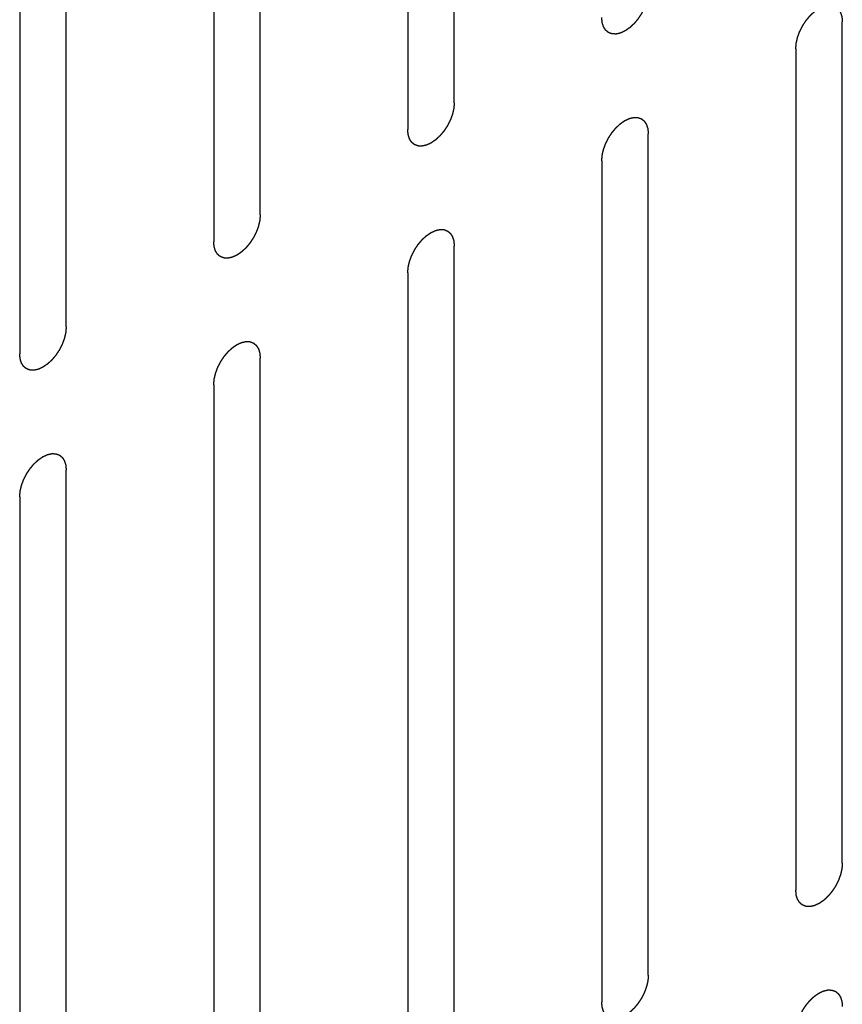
# Model space of a CAD drawing. Header units: inches. Extents: x 6 to 353, y 6 to 228.
# Tile 266 of 372: x 336.472 to 337.411, y 147.014 to 148.137. Entities that reach past the tile are written whole.
import ezdxf

# ---------------------------------------------------------------- set-up
doc = ezdxf.new("R2010")
doc.units = ezdxf.units.IN
doc.header["$LTSCALE"] = 19.946667
doc.header["$MEASUREMENT"] = 0
doc.linetypes.add('HIDDEN', pattern=[0.2, 0.1, -0.1])
doc.layers.add('08_ALL_COSMETICS', color=7, linetype='CONTINUOUS')

msp = doc.modelspace()

# ---------------------------------------------------------------- linework, layer by layer
at = {"layer": '08_ALL_COSMETICS', "color": 7, "linetype": 'HIDDEN'}
for p, q in [((336.9681, 148.0419), (336.9681, 149.0013)), ((336.9151, 148.9707), (336.9151, 148.0113)), ((336.7468, 147.9142), (336.7468, 148.8736)), ((336.6937, 148.8429), (336.6937, 147.8835)), ((336.5254, 147.7864), (336.5254, 148.7458)), ((336.4724, 148.7152), (336.4724, 147.7558)), ((337.4107, 147.1748), (337.4107, 148.1342)), ((337.3577, 148.1036), (337.3577, 147.1442)), ((337.1894, 147.047), (337.1894, 148.0064)), ((337.1364, 147.9758), (337.1364, 147.0164)), ((336.9681, 146.9193), (336.9681, 147.8786)), ((336.9151, 147.848), (336.9151, 146.8886)), ((336.7468, 146.7915), (336.7468, 147.7509)), ((336.6937, 147.7202), (336.6937, 146.7609)), ((336.5254, 146.6637), (336.5254, 147.6231)), ((336.4724, 147.5925), (336.4724, 146.6331))]:
    msp.add_line(p, q, dxfattribs=at)
for points in [[(337.1894, 148.1697), (337.1893, 148.1687), (337.1892, 148.1671), (337.1891, 148.1653), (337.189, 148.1643), (337.1889, 148.1635), (337.1887, 148.1627), (337.1885, 148.1616), (337.1882, 148.1602), (337.1879, 148.1588), (337.1876, 148.1577), (337.1874, 148.1569), (337.1871, 148.1561), (337.1867, 148.155), (337.1862, 148.1536), (337.1857, 148.1522), (337.1853, 148.1511), (337.185, 148.1502), (337.1846, 148.1494), (337.184, 148.1483), (337.1833, 148.1469), (337.1826, 148.1455), (337.1821, 148.1444), (337.1817, 148.1436), (337.1811, 148.1428), (337.1805, 148.1418), (337.1796, 148.1405), (337.1788, 148.1393), (337.1781, 148.1383), (337.1777, 148.1375), (337.1771, 148.1368), (337.1763, 148.1359), (337.1754, 148.1348), (337.1744, 148.1336), (337.1737, 148.1327), (337.1731, 148.132), (337.1725, 148.1315), (337.1716, 148.1307), (337.1706, 148.1297), (337.1696, 148.1288), (337.1688, 148.128), (337.1682, 148.1274), (337.1675, 148.127), (337.1666, 148.1264), (337.1655, 148.1256), (337.1644, 148.1249), (337.1637, 148.1243), (337.1632, 148.124), (337.1629, 148.1238), (337.1626, 148.1237), (337.1621, 148.1234), (337.1614, 148.1231), (337.1603, 148.1226), (337.1593, 148.1221), (337.1585, 148.1217), (337.1581, 148.1216), (337.1577, 148.1214), (337.1574, 148.1213), (337.157, 148.1212), (337.1563, 148.1211), (337.1553, 148.1208), (337.1542, 148.1206), (337.1535, 148.1204), (337.1531, 148.1203), (337.1528, 148.1202), (337.1525, 148.1203), (337.1521, 148.1203), (337.1515, 148.1203), (337.1505, 148.1204), (337.1496, 148.1204), (337.1489, 148.1204), (337.1485, 148.1204), (337.1482, 148.1204), (337.148, 148.1205), (337.1476, 148.1207), (337.147, 148.1209), (337.1462, 148.1212), (337.1453, 148.1215), (337.1447, 148.1217), (337.1444, 148.1218), (337.1441, 148.1219), (337.1439, 148.1221), (337.1437, 148.1223), (337.1432, 148.1227), (337.1425, 148.1233), (337.1418, 148.1239), (337.1413, 148.1243), (337.1411, 148.1245), (337.1408, 148.1246), (337.1407, 148.1249), (337.1405, 148.1252), (337.1402, 148.1258), (337.1396, 148.1266), (337.1391, 148.1274), (337.1388, 148.1279), (337.1386, 148.1283), (337.1384, 148.1285), (337.1383, 148.1288), (337.1382, 148.1292), (337.138, 148.1299), (337.1377, 148.1309), (337.1373, 148.1319), (337.1371, 148.1326), (337.137, 148.1331), (337.1369, 148.1333), (337.1369, 148.1337), (337.1368, 148.1342), (337.1368, 148.135), (337.1366, 148.1362), (337.1365, 148.1377), (337.1364, 148.1386), (337.1364, 148.1391)], [(337.3577, 148.1036), (337.3578, 148.1046), (337.3579, 148.1062), (337.3581, 148.108), (337.3582, 148.109), (337.3582, 148.1098), (337.3584, 148.1106), (337.3586, 148.1117), (337.359, 148.1131), (337.3593, 148.1145), (337.3595, 148.1156), (337.3597, 148.1164), (337.36, 148.1172), (337.3604, 148.1184), (337.3609, 148.1197), (337.3614, 148.1211), (337.3618, 148.1223), (337.3621, 148.1231), (337.3626, 148.1239), (337.3631, 148.125), (337.3638, 148.1264), (337.3645, 148.1278), (337.3651, 148.1289), (337.3654, 148.1297), (337.366, 148.1305), (337.3666, 148.1315), (337.3675, 148.1328), (337.3683, 148.134), (337.369, 148.1351), (337.3695, 148.1358), (337.37, 148.1365), (337.3708, 148.1374), (337.3718, 148.1385), (337.3727, 148.1397), (337.3735, 148.1406), (337.374, 148.1413), (337.3747, 148.1418), (337.3755, 148.1426), (337.3765, 148.1436), (337.3775, 148.1445), (337.3784, 148.1453), (337.379, 148.1459), (337.3796, 148.1463), (337.3805, 148.1469), (337.3816, 148.1477), (337.3827, 148.1485), (337.3835, 148.149), (337.3839, 148.1493), (337.3842, 148.1495), (337.3845, 148.1497), (337.385, 148.1499), (337.3857, 148.1502), (337.3868, 148.1507), (337.3879, 148.1512), (337.3886, 148.1516), (337.3891, 148.1517), (337.3894, 148.1519), (337.3897, 148.152), (337.3901, 148.1521), (337.3908, 148.1522), (337.3919, 148.1525), (337.3929, 148.1527), (337.3936, 148.1529), (337.394, 148.153), (337.3943, 148.1531), (337.3946, 148.153), (337.395, 148.153), (337.3957, 148.153), (337.3966, 148.153), (337.3976, 148.1529), (337.3982, 148.1529), (337.3986, 148.1529), (337.3989, 148.1529), (337.3991, 148.1528), (337.3995, 148.1527), (337.4001, 148.1524), (337.4009, 148.1521), (337.4018, 148.1518), (337.4024, 148.1516), (337.4027, 148.1515), (337.403, 148.1514), (337.4032, 148.1512), (337.4035, 148.151), (337.4039, 148.1506), (337.4046, 148.15), (337.4053, 148.1494), (337.4058, 148.149), (337.406, 148.1488), (337.4063, 148.1487), (337.4064, 148.1484), (337.4066, 148.1481), (337.407, 148.1475), (337.4075, 148.1467), (337.408, 148.1459), (337.4083, 148.1454), (337.4085, 148.145), (337.4087, 148.1448), (337.4088, 148.1445), (337.4089, 148.1441), (337.4091, 148.1434), (337.4095, 148.1424), (337.4098, 148.1414), (337.41, 148.1407), (337.4101, 148.1403), (337.4102, 148.14), (337.4102, 148.1396), (337.4103, 148.1391), (337.4104, 148.1383), (337.4105, 148.1371), (337.4106, 148.1356), (337.4107, 148.1347), (337.4107, 148.1342)], [(336.9681, 148.0419), (336.968, 148.0409), (336.9679, 148.0393), (336.9677, 148.0375), (336.9676, 148.0365), (336.9676, 148.0357), (336.9674, 148.0349), (336.9672, 148.0338), (336.9668, 148.0324), (336.9665, 148.031), (336.9663, 148.0299), (336.9661, 148.0291), (336.9658, 148.0283), (336.9654, 148.0272), (336.9649, 148.0258), (336.9644, 148.0244), (336.964, 148.0233), (336.9637, 148.0224), (336.9632, 148.0216), (336.9627, 148.0205), (336.962, 148.0191), (336.9613, 148.0177), (336.9607, 148.0166), (336.9603, 148.0158), (336.9598, 148.015), (336.9592, 148.014), (336.9583, 148.0128), (336.9575, 148.0115), (336.9568, 148.0105), (336.9563, 148.0097), (336.9558, 148.009), (336.955, 148.0081), (336.954, 148.007), (336.9531, 148.0058), (336.9523, 148.0049), (336.9518, 148.0042), (336.9511, 148.0037), (336.9503, 148.0029), (336.9493, 148.0019), (336.9483, 148.001), (336.9474, 148.0002), (336.9468, 147.9996), (336.9462, 147.9992), (336.9453, 147.9986), (336.9442, 147.9978), (336.9431, 147.9971), (336.9423, 147.9965), (336.9419, 147.9962), (336.9416, 147.996), (336.9413, 147.9959), (336.9408, 147.9957), (336.9401, 147.9953), (336.939, 147.9948), (336.9379, 147.9943), (336.9372, 147.994), (336.9367, 147.9938), (336.9364, 147.9936), (336.9361, 147.9936), (336.9357, 147.9935), (336.935, 147.9933), (336.9339, 147.9931), (336.9329, 147.9928), (336.9322, 147.9927), (336.9318, 147.9926), (336.9315, 147.9925), (336.9312, 147.9925), (336.9308, 147.9925), (336.9301, 147.9925), (336.9292, 147.9926), (336.9282, 147.9926), (336.9276, 147.9926), (336.9272, 147.9927), (336.9269, 147.9926), (336.9266, 147.9928), (336.9263, 147.9929), (336.9257, 147.9931), (336.9249, 147.9934), (336.924, 147.9937), (336.9234, 147.9939), (336.9231, 147.9941), (336.9228, 147.9941), (336.9226, 147.9943), (336.9223, 147.9945), (336.9219, 147.995), (336.9212, 147.9955), (336.9205, 147.9961), (336.92, 147.9965), (336.9198, 147.9967), (336.9195, 147.9969), (336.9194, 147.9971), (336.9192, 147.9974), (336.9188, 147.998), (336.9183, 147.9988), (336.9178, 147.9996), (336.9175, 148.0002), (336.9173, 148.0005), (336.9171, 148.0007), (336.917, 148.001), (336.9169, 148.0014), (336.9167, 148.0021), (336.9163, 148.0032), (336.916, 148.0042), (336.9158, 148.0049), (336.9157, 148.0053), (336.9156, 148.0056), (336.9156, 148.0059), (336.9155, 148.0064), (336.9154, 148.0073), (336.9153, 148.0084), (336.9152, 148.0099), (336.9151, 148.0108), (336.9151, 148.0113)], [(337.1364, 147.9758), (337.1365, 147.9768), (337.1366, 147.9784), (337.1367, 147.9802), (337.1368, 147.9813), (337.1369, 147.982), (337.1371, 147.9829), (337.1373, 147.984), (337.1376, 147.9853), (337.1379, 147.9867), (337.1382, 147.9878), (337.1384, 147.9886), (337.1387, 147.9895), (337.1391, 147.9906), (337.1396, 147.992), (337.1401, 147.9934), (337.1405, 147.9945), (337.1408, 147.9953), (337.1412, 147.9961), (337.1418, 147.9972), (337.1425, 147.9986), (337.1432, 148), (337.1437, 148.0011), (337.1441, 148.002), (337.1447, 148.0027), (337.1453, 148.0037), (337.1462, 148.005), (337.147, 148.0063), (337.1477, 148.0073), (337.1481, 148.0081), (337.1487, 148.0087), (337.1495, 148.0096), (337.1504, 148.0108), (337.1514, 148.0119), (337.1521, 148.0128), (337.1527, 148.0135), (337.1533, 148.0141), (337.1542, 148.0148), (337.1552, 148.0158), (337.1562, 148.0168), (337.157, 148.0175), (337.1576, 148.0181), (337.1583, 148.0185), (337.1592, 148.0192), (337.1603, 148.0199), (337.1614, 148.0207), (337.1621, 148.0212), (337.1626, 148.0215), (337.1629, 148.0218), (337.1632, 148.0219), (337.1637, 148.0221), (337.1644, 148.0224), (337.1655, 148.0229), (337.1665, 148.0234), (337.1673, 148.0238), (337.1677, 148.024), (337.1681, 148.0241), (337.1684, 148.0242), (337.1688, 148.0243), (337.1695, 148.0244), (337.1705, 148.0247), (337.1716, 148.0249), (337.1723, 148.0251), (337.1727, 148.0252), (337.173, 148.0253), (337.1733, 148.0252), (337.1737, 148.0252), (337.1743, 148.0252), (337.1753, 148.0252), (337.1762, 148.0251), (337.1769, 148.0251), (337.1773, 148.0251), (337.1776, 148.0251), (337.1778, 148.025), (337.1782, 148.0249), (337.1788, 148.0246), (337.1796, 148.0243), (337.1805, 148.024), (337.1811, 148.0238), (337.1814, 148.0237), (337.1817, 148.0236), (337.1819, 148.0234), (337.1821, 148.0232), (337.1826, 148.0228), (337.1833, 148.0222), (337.184, 148.0217), (337.1845, 148.0213), (337.1847, 148.021), (337.1849, 148.0209), (337.1851, 148.0206), (337.1853, 148.0203), (337.1856, 148.0197), (337.1862, 148.0189), (337.1867, 148.0181), (337.187, 148.0176), (337.1872, 148.0172), (337.1874, 148.017), (337.1875, 148.0167), (337.1876, 148.0163), (337.1878, 148.0156), (337.1881, 148.0146), (337.1884, 148.0136), (337.1887, 148.0129), (337.1888, 148.0125), (337.1889, 148.0122), (337.1889, 148.0118), (337.189, 148.0113), (337.189, 148.0105), (337.1892, 148.0093), (337.1893, 148.0079), (337.1894, 148.0069), (337.1894, 148.0064)], [(336.7468, 147.9142), (336.7467, 147.9131), (336.7466, 147.9116), (336.7464, 147.9097), (336.7463, 147.9087), (336.7463, 147.9079), (336.7461, 147.9071), (336.7458, 147.906), (336.7455, 147.9046), (336.7452, 147.9033), (336.7449, 147.9022), (336.7448, 147.9013), (336.7445, 147.9005), (336.7441, 147.8994), (336.7435, 147.898), (336.7431, 147.8966), (336.7426, 147.8955), (336.7424, 147.8947), (336.7419, 147.8938), (336.7414, 147.8927), (336.7407, 147.8913), (336.74, 147.89), (336.7394, 147.8889), (336.739, 147.888), (336.7385, 147.8873), (336.7378, 147.8862), (336.737, 147.885), (336.7362, 147.8837), (336.7355, 147.8827), (336.735, 147.8819), (336.7344, 147.8812), (336.7337, 147.8803), (336.7327, 147.8792), (336.7318, 147.8781), (336.731, 147.8772), (336.7305, 147.8764), (336.7298, 147.8759), (336.729, 147.8751), (336.728, 147.8742), (336.7269, 147.8732), (336.7261, 147.8724), (336.7255, 147.8718), (336.7248, 147.8714), (336.724, 147.8708), (336.7229, 147.87), (336.7218, 147.8693), (336.721, 147.8688), (336.7206, 147.8685), (336.7203, 147.8682), (336.7199, 147.8681), (336.7195, 147.8679), (336.7188, 147.8675), (336.7177, 147.867), (336.7166, 147.8665), (336.7159, 147.8662), (336.7154, 147.866), (336.7151, 147.8658), (336.7148, 147.8658), (336.7144, 147.8657), (336.7137, 147.8655), (336.7126, 147.8653), (336.7116, 147.865), (336.7109, 147.8649), (336.7105, 147.8648), (336.7101, 147.8647), (336.7099, 147.8647), (336.7095, 147.8647), (336.7088, 147.8648), (336.7079, 147.8648), (336.7069, 147.8648), (336.7062, 147.8648), (336.7059, 147.8649), (336.7056, 147.8649), (336.7053, 147.865), (336.705, 147.8651), (336.7044, 147.8653), (336.7035, 147.8656), (336.7027, 147.8659), (336.7021, 147.8662), (336.7018, 147.8663), (336.7015, 147.8664), (336.7013, 147.8666), (336.701, 147.8668), (336.7005, 147.8672), (336.6999, 147.8677), (336.6992, 147.8683), (336.6987, 147.8687), (336.6984, 147.8689), (336.6982, 147.8691), (336.6981, 147.8693), (336.6979, 147.8697), (336.6975, 147.8702), (336.697, 147.871), (336.6965, 147.8718), (336.6961, 147.8724), (336.6959, 147.8727), (336.6958, 147.8729), (336.6957, 147.8733), (336.6955, 147.8737), (336.6953, 147.8744), (336.695, 147.8754), (336.6947, 147.8764), (336.6945, 147.8771), (336.6944, 147.8775), (336.6942, 147.8778), (336.6942, 147.8782), (336.6942, 147.8786), (336.6941, 147.8795), (336.694, 147.8807), (336.6939, 147.8821), (336.6938, 147.8831), (336.6937, 147.8835)], [(336.9151, 147.848), (336.9151, 147.8491), (336.9153, 147.8506), (336.9154, 147.8524), (336.9155, 147.8535), (336.9155, 147.8542), (336.9158, 147.8551), (336.916, 147.8562), (336.9163, 147.8576), (336.9166, 147.8589), (336.9169, 147.86), (336.917, 147.8608), (336.9174, 147.8617), (336.9178, 147.8628), (336.9183, 147.8642), (336.9188, 147.8656), (336.9192, 147.8667), (336.9195, 147.8675), (336.9199, 147.8684), (336.9205, 147.8695), (336.9212, 147.8708), (336.9218, 147.8722), (336.9224, 147.8733), (336.9228, 147.8742), (336.9233, 147.8749), (336.924, 147.8759), (336.9248, 147.8772), (336.9257, 147.8785), (336.9263, 147.8795), (336.9268, 147.8803), (336.9274, 147.8809), (336.9282, 147.8819), (336.9291, 147.883), (336.9301, 147.8841), (336.9308, 147.885), (336.9314, 147.8857), (336.932, 147.8863), (336.9328, 147.8871), (336.9339, 147.888), (336.9349, 147.889), (336.9357, 147.8897), (336.9363, 147.8904), (336.937, 147.8908), (336.9379, 147.8914), (336.939, 147.8921), (336.94, 147.8929), (336.9408, 147.8934), (336.9412, 147.8937), (336.9416, 147.894), (336.9419, 147.8941), (336.9423, 147.8943), (336.9431, 147.8946), (336.9442, 147.8951), (336.9452, 147.8956), (336.946, 147.896), (336.9464, 147.8962), (336.9467, 147.8964), (336.947, 147.8964), (336.9474, 147.8965), (336.9482, 147.8967), (336.9492, 147.8969), (336.9502, 147.8971), (336.951, 147.8973), (336.9514, 147.8974), (336.9517, 147.8975), (336.952, 147.8975), (336.9523, 147.8975), (336.953, 147.8974), (336.954, 147.8974), (336.9549, 147.8974), (336.9556, 147.8973), (336.956, 147.8973), (336.9563, 147.8973), (336.9565, 147.8972), (336.9568, 147.8971), (336.9574, 147.8969), (336.9583, 147.8966), (336.9591, 147.8962), (336.9597, 147.896), (336.9601, 147.8959), (336.9603, 147.8958), (336.9605, 147.8956), (336.9608, 147.8954), (336.9613, 147.895), (336.962, 147.8944), (336.9627, 147.8939), (336.9631, 147.8935), (336.9634, 147.8933), (336.9636, 147.8931), (336.9638, 147.8928), (336.964, 147.8925), (336.9643, 147.892), (336.9648, 147.8912), (336.9653, 147.8904), (336.9657, 147.8898), (336.9659, 147.8895), (336.9661, 147.8892), (336.9661, 147.8889), (336.9663, 147.8885), (336.9665, 147.8878), (336.9668, 147.8868), (336.9671, 147.8858), (336.9674, 147.8851), (336.9675, 147.8847), (336.9676, 147.8844), (336.9676, 147.884), (336.9676, 147.8836), (336.9677, 147.8827), (336.9678, 147.8815), (336.968, 147.8801), (336.968, 147.8791), (336.9681, 147.8786)], [(336.5254, 147.7864), (336.5254, 147.7853), (336.5252, 147.7838), (336.5251, 147.782), (336.525, 147.7809), (336.525, 147.7802), (336.5247, 147.7793), (336.5245, 147.7782), (336.5242, 147.7768), (336.5239, 147.7755), (336.5236, 147.7744), (336.5235, 147.7736), (336.5231, 147.7727), (336.5227, 147.7716), (336.5222, 147.7702), (336.5217, 147.7688), (336.5213, 147.7677), (336.521, 147.7669), (336.5206, 147.766), (336.52, 147.7649), (336.5193, 147.7636), (336.5187, 147.7622), (336.5181, 147.7611), (336.5177, 147.7602), (336.5172, 147.7595), (336.5165, 147.7585), (336.5157, 147.7572), (336.5148, 147.7559), (336.5142, 147.7549), (336.5137, 147.7541), (336.5131, 147.7535), (336.5124, 147.7525), (336.5114, 147.7514), (336.5105, 147.7503), (336.5097, 147.7494), (336.5091, 147.7487), (336.5085, 147.7481), (336.5077, 147.7473), (336.5066, 147.7464), (336.5056, 147.7454), (336.5048, 147.7447), (336.5042, 147.744), (336.5035, 147.7436), (336.5026, 147.743), (336.5015, 147.7423), (336.5005, 147.7415), (336.4997, 147.741), (336.4993, 147.7407), (336.4989, 147.7404), (336.4986, 147.7403), (336.4982, 147.7401), (336.4974, 147.7398), (336.4964, 147.7393), (336.4953, 147.7388), (336.4945, 147.7384), (336.4941, 147.7382), (336.4938, 147.738), (336.4935, 147.738), (336.4931, 147.7379), (336.4923, 147.7377), (336.4913, 147.7375), (336.4903, 147.7373), (336.4895, 147.7371), (336.4891, 147.737), (336.4888, 147.7369), (336.4885, 147.7369), (336.4882, 147.7369), (336.4875, 147.737), (336.4865, 147.737), (336.4856, 147.7371), (336.4849, 147.7371), (336.4845, 147.7371), (336.4842, 147.7371), (336.484, 147.7372), (336.4837, 147.7373), (336.4831, 147.7375), (336.4822, 147.7378), (336.4814, 147.7382), (336.4808, 147.7384), (336.4804, 147.7385), (336.4802, 147.7386), (336.48, 147.7388), (336.4797, 147.739), (336.4792, 147.7394), (336.4785, 147.74), (336.4779, 147.7405), (336.4774, 147.7409), (336.4771, 147.7412), (336.4769, 147.7413), (336.4767, 147.7416), (336.4765, 147.7419), (336.4762, 147.7424), (336.4757, 147.7432), (336.4752, 147.744), (336.4748, 147.7446), (336.4746, 147.7449), (336.4744, 147.7452), (336.4744, 147.7455), (336.4742, 147.7459), (336.474, 147.7466), (336.4737, 147.7476), (336.4734, 147.7486), (336.4732, 147.7493), (336.473, 147.7497), (336.4729, 147.75), (336.4729, 147.7504), (336.4729, 147.7508), (336.4728, 147.7517), (336.4727, 147.7529), (336.4725, 147.7543), (336.4725, 147.7553), (336.4724, 147.7558)], [(336.6937, 147.7202), (336.6938, 147.7213), (336.694, 147.7228), (336.6941, 147.7247), (336.6942, 147.7257), (336.6942, 147.7265), (336.6944, 147.7273), (336.6947, 147.7284), (336.695, 147.7298), (336.6953, 147.7311), (336.6956, 147.7322), (336.6957, 147.7331), (336.696, 147.7339), (336.6964, 147.735), (336.697, 147.7364), (336.6975, 147.7378), (336.6979, 147.7389), (336.6981, 147.7397), (336.6986, 147.7406), (336.6991, 147.7417), (336.6998, 147.7431), (336.7005, 147.7444), (336.7011, 147.7455), (336.7015, 147.7464), (336.702, 147.7471), (336.7027, 147.7482), (336.7035, 147.7494), (336.7043, 147.7507), (336.705, 147.7517), (336.7055, 147.7525), (336.7061, 147.7532), (336.7068, 147.7541), (336.7078, 147.7552), (336.7087, 147.7563), (336.7095, 147.7572), (336.71, 147.758), (336.7107, 147.7585), (336.7115, 147.7593), (336.7125, 147.7602), (336.7136, 147.7612), (336.7144, 147.762), (336.715, 147.7626), (336.7157, 147.763), (336.7165, 147.7636), (336.7176, 147.7644), (336.7187, 147.7651), (336.7195, 147.7656), (336.7199, 147.7659), (336.7203, 147.7662), (336.7206, 147.7663), (336.721, 147.7665), (336.7218, 147.7669), (336.7228, 147.7674), (336.7239, 147.7679), (336.7247, 147.7682), (336.7251, 147.7684), (336.7254, 147.7686), (336.7257, 147.7686), (336.7261, 147.7687), (336.7268, 147.7689), (336.7279, 147.7691), (336.7289, 147.7694), (336.7296, 147.7695), (336.73, 147.7696), (336.7304, 147.7697), (336.7306, 147.7697), (336.731, 147.7697), (336.7317, 147.7696), (336.7326, 147.7696), (336.7336, 147.7696), (336.7343, 147.7696), (336.7346, 147.7695), (336.7349, 147.7696), (336.7352, 147.7694), (336.7355, 147.7693), (336.7361, 147.7691), (336.737, 147.7688), (336.7378, 147.7685), (336.7384, 147.7682), (336.7387, 147.7681), (336.739, 147.768), (336.7392, 147.7679), (336.7395, 147.7676), (336.74, 147.7672), (336.7406, 147.7667), (336.7413, 147.7661), (336.7418, 147.7657), (336.7421, 147.7655), (336.7423, 147.7653), (336.7424, 147.7651), (336.7426, 147.7647), (336.743, 147.7642), (336.7435, 147.7634), (336.744, 147.7626), (336.7444, 147.762), (336.7446, 147.7617), (336.7447, 147.7615), (336.7448, 147.7611), (336.745, 147.7607), (336.7452, 147.76), (336.7455, 147.759), (336.7458, 147.758), (336.746, 147.7573), (336.7461, 147.7569), (336.7463, 147.7566), (336.7463, 147.7562), (336.7463, 147.7558), (336.7464, 147.7549), (336.7465, 147.7537), (336.7466, 147.7523), (336.7467, 147.7513), (336.7468, 147.7509)], [(336.4724, 147.5925), (336.4725, 147.5935), (336.4726, 147.5951), (336.4728, 147.5969), (336.4729, 147.5979), (336.4729, 147.5987), (336.4731, 147.5995), (336.4733, 147.6006), (336.4737, 147.602), (336.474, 147.6034), (336.4742, 147.6045), (336.4744, 147.6053), (336.4747, 147.6061), (336.4751, 147.6072), (336.4756, 147.6086), (336.4761, 147.61), (336.4765, 147.6111), (336.4768, 147.612), (336.4773, 147.6128), (336.4778, 147.6139), (336.4785, 147.6153), (336.4792, 147.6167), (336.4798, 147.6178), (336.4802, 147.6186), (336.4807, 147.6194), (336.4813, 147.6204), (336.4822, 147.6216), (336.483, 147.6229), (336.4837, 147.6239), (336.4842, 147.6247), (336.4848, 147.6254), (336.4855, 147.6263), (336.4865, 147.6274), (336.4874, 147.6286), (336.4882, 147.6295), (336.4887, 147.6302), (336.4894, 147.6307), (336.4902, 147.6315), (336.4912, 147.6325), (336.4922, 147.6334), (336.4931, 147.6342), (336.4937, 147.6348), (336.4943, 147.6352), (336.4952, 147.6358), (336.4963, 147.6366), (336.4974, 147.6373), (336.4982, 147.6379), (336.4986, 147.6382), (336.4989, 147.6384), (336.4993, 147.6385), (336.4997, 147.6387), (336.5004, 147.6391), (336.5015, 147.6396), (336.5026, 147.6401), (336.5033, 147.6404), (336.5038, 147.6406), (336.5041, 147.6408), (336.5044, 147.6408), (336.5048, 147.6409), (336.5055, 147.6411), (336.5066, 147.6413), (336.5076, 147.6416), (336.5083, 147.6418), (336.5087, 147.6418), (336.509, 147.6419), (336.5093, 147.6419), (336.5097, 147.6419), (336.5104, 147.6419), (336.5113, 147.6418), (336.5123, 147.6418), (336.5129, 147.6418), (336.5133, 147.6418), (336.5136, 147.6418), (336.5139, 147.6416), (336.5142, 147.6415), (336.5148, 147.6413), (336.5156, 147.641), (336.5165, 147.6407), (336.5171, 147.6405), (336.5174, 147.6403), (336.5177, 147.6403), (336.5179, 147.6401), (336.5182, 147.6399), (336.5186, 147.6395), (336.5193, 147.6389), (336.52, 147.6383), (336.5205, 147.6379), (336.5208, 147.6377), (336.521, 147.6375), (336.5211, 147.6373), (336.5213, 147.637), (336.5217, 147.6364), (336.5222, 147.6356), (336.5227, 147.6348), (336.5231, 147.6342), (336.5233, 147.6339), (336.5234, 147.6337), (336.5235, 147.6334), (336.5236, 147.633), (336.5238, 147.6323), (336.5242, 147.6313), (336.5245, 147.6302), (336.5247, 147.6295), (336.5248, 147.6291), (336.5249, 147.6288), (336.525, 147.6285), (336.525, 147.628), (336.5251, 147.6272), (336.5252, 147.626), (336.5253, 147.6245), (336.5254, 147.6236), (336.5254, 147.6231)], [(337.4107, 147.1748), (337.4107, 147.1738), (337.4105, 147.1722), (337.4104, 147.1704), (337.4103, 147.1693), (337.4103, 147.1686), (337.41, 147.1677), (337.4098, 147.1667), (337.4095, 147.1653), (337.4092, 147.1639), (337.4089, 147.1628), (337.4088, 147.162), (337.4084, 147.1612), (337.408, 147.16), (337.4075, 147.1586), (337.407, 147.1573), (337.4066, 147.1561), (337.4063, 147.1553), (337.4059, 147.1545), (337.4053, 147.1534), (337.4046, 147.152), (337.4039, 147.1506), (337.4034, 147.1495), (337.403, 147.1487), (337.4025, 147.1479), (337.4018, 147.1469), (337.401, 147.1456), (337.4001, 147.1444), (337.3995, 147.1433), (337.399, 147.1426), (337.3984, 147.1419), (337.3976, 147.141), (337.3967, 147.1398), (337.3957, 147.1387), (337.395, 147.1378), (337.3944, 147.1371), (337.3938, 147.1366), (337.393, 147.1358), (337.3919, 147.1348), (337.3909, 147.1339), (337.3901, 147.1331), (337.3895, 147.1325), (337.3888, 147.1321), (337.3879, 147.1314), (337.3868, 147.1307), (337.3858, 147.1299), (337.385, 147.1294), (337.3846, 147.1291), (337.3842, 147.1289), (337.3839, 147.1287), (337.3835, 147.1285), (337.3827, 147.1282), (337.3816, 147.1277), (337.3806, 147.1272), (337.3798, 147.1268), (337.3794, 147.1266), (337.3791, 147.1265), (337.3788, 147.1264), (337.3783, 147.1263), (337.3776, 147.1262), (337.3766, 147.1259), (337.3756, 147.1257), (337.3748, 147.1255), (337.3744, 147.1254), (337.3741, 147.1253), (337.3738, 147.1254), (337.3735, 147.1254), (337.3728, 147.1254), (337.3718, 147.1254), (337.3709, 147.1255), (337.3702, 147.1255), (337.3698, 147.1255), (337.3695, 147.1255), (337.3693, 147.1256), (337.369, 147.1257), (337.3684, 147.126), (337.3675, 147.1263), (337.3667, 147.1266), (337.3661, 147.1268), (337.3657, 147.1269), (337.3655, 147.127), (337.3653, 147.1272), (337.365, 147.1274), (337.3645, 147.1278), (337.3638, 147.1284), (337.3631, 147.129), (337.3627, 147.1293), (337.3624, 147.1296), (337.3622, 147.1297), (337.362, 147.13), (337.3618, 147.1303), (337.3615, 147.1309), (337.361, 147.1317), (337.3605, 147.1325), (337.3601, 147.133), (337.3599, 147.1334), (337.3597, 147.1336), (337.3597, 147.1339), (337.3595, 147.1343), (337.3593, 147.135), (337.359, 147.136), (337.3587, 147.137), (337.3584, 147.1377), (337.3583, 147.1381), (337.3582, 147.1384), (337.3582, 147.1388), (337.3582, 147.1393), (337.3581, 147.1401), (337.358, 147.1413), (337.3578, 147.1428), (337.3578, 147.1437), (337.3577, 147.1442)], [(337.1894, 147.047), (337.1893, 147.046), (337.1892, 147.0444), (337.1891, 147.0426), (337.189, 147.0416), (337.1889, 147.0408), (337.1887, 147.04), (337.1885, 147.0389), (337.1882, 147.0375), (337.1879, 147.0361), (337.1876, 147.035), (337.1874, 147.0342), (337.1871, 147.0334), (337.1867, 147.0323), (337.1862, 147.0309), (337.1857, 147.0295), (337.1853, 147.0284), (337.185, 147.0275), (337.1846, 147.0267), (337.184, 147.0256), (337.1833, 147.0242), (337.1826, 147.0228), (337.1821, 147.0217), (337.1817, 147.0209), (337.1811, 147.0201), (337.1805, 147.0191), (337.1796, 147.0178), (337.1788, 147.0166), (337.1781, 147.0156), (337.1777, 147.0148), (337.1771, 147.0141), (337.1763, 147.0132), (337.1754, 147.0121), (337.1744, 147.0109), (337.1737, 147.01), (337.1731, 147.0093), (337.1725, 147.0088), (337.1716, 147.008), (337.1706, 147.007), (337.1696, 147.0061), (337.1688, 147.0053), (337.1682, 147.0047), (337.1675, 147.0043), (337.1666, 147.0037), (337.1655, 147.0029), (337.1644, 147.0022), (337.1637, 147.0016), (337.1632, 147.0013), (337.1629, 147.0011), (337.1626, 147.001), (337.1621, 147.0008), (337.1614, 147.0004), (337.1603, 146.9999), (337.1593, 146.9994), (337.1585, 146.9991), (337.1581, 146.9989), (337.1577, 146.9987), (337.1574, 146.9986), (337.157, 146.9985), (337.1563, 146.9984), (337.1553, 146.9981), (337.1542, 146.9979), (337.1535, 146.9977), (337.1531, 146.9977), (337.1528, 146.9976), (337.1525, 146.9976), (337.1521, 146.9976), (337.1515, 146.9976), (337.1505, 146.9977), (337.1496, 146.9977), (337.1489, 146.9977), (337.1485, 146.9977), (337.1482, 146.9977), (337.148, 146.9978), (337.1476, 146.998), (337.147, 146.9982), (337.1462, 146.9985), (337.1453, 146.9988), (337.1447, 146.999), (337.1444, 146.9992), (337.1441, 146.9992), (337.1439, 146.9994), (337.1437, 146.9996), (337.1432, 147), (337.1425, 147.0006), (337.1418, 147.0012), (337.1413, 147.0016), (337.1411, 147.0018), (337.1408, 147.0019), (337.1407, 147.0022), (337.1405, 147.0025), (337.1402, 147.0031), (337.1396, 147.0039), (337.1391, 147.0047), (337.1388, 147.0053), (337.1386, 147.0056), (337.1384, 147.0058), (337.1383, 147.0061), (337.1382, 147.0065), (337.138, 147.0072), (337.1377, 147.0082), (337.1373, 147.0093), (337.1371, 147.01), (337.137, 147.0104), (337.1369, 147.0106), (337.1369, 147.011), (337.1368, 147.0115), (337.1368, 147.0123), (337.1366, 147.0135), (337.1365, 147.015), (337.1364, 147.0159), (337.1364, 147.0164)], [(337.3577, 146.9809), (337.3578, 146.9819), (337.3579, 146.9835), (337.3581, 146.9853), (337.3582, 146.9864), (337.3582, 146.9871), (337.3584, 146.988), (337.3586, 146.989), (337.359, 146.9904), (337.3593, 146.9918), (337.3595, 146.9929), (337.3597, 146.9937), (337.36, 146.9946), (337.3604, 146.9957), (337.3609, 146.9971), (337.3614, 146.9984), (337.3618, 146.9996), (337.3621, 147.0004), (337.3626, 147.0012), (337.3631, 147.0023), (337.3638, 147.0037), (337.3645, 147.0051), (337.3651, 147.0062), (337.3654, 147.007), (337.366, 147.0078), (337.3666, 147.0088), (337.3675, 147.0101), (337.3683, 147.0114), (337.369, 147.0124), (337.3695, 147.0132), (337.37, 147.0138), (337.3708, 147.0147), (337.3718, 147.0159), (337.3727, 147.017), (337.3735, 147.0179), (337.374, 147.0186), (337.3747, 147.0192), (337.3755, 147.0199), (337.3765, 147.0209), (337.3775, 147.0219), (337.3784, 147.0226), (337.379, 147.0232), (337.3796, 147.0236), (337.3805, 147.0243), (337.3816, 147.025), (337.3827, 147.0258), (337.3835, 147.0263), (337.3839, 147.0266), (337.3842, 147.0268), (337.3845, 147.027), (337.385, 147.0272), (337.3857, 147.0275), (337.3868, 147.028), (337.3879, 147.0285), (337.3886, 147.0289), (337.3891, 147.0291), (337.3894, 147.0292), (337.3897, 147.0293), (337.3901, 147.0294), (337.3908, 147.0295), (337.3919, 147.0298), (337.3929, 147.03), (337.3936, 147.0302), (337.394, 147.0303), (337.3943, 147.0304), (337.3946, 147.0303), (337.395, 147.0303), (337.3957, 147.0303), (337.3966, 147.0303), (337.3976, 147.0302), (337.3982, 147.0302), (337.3986, 147.0302), (337.3989, 147.0302), (337.3991, 147.0301), (337.3995, 147.03), (337.4001, 147.0297), (337.4009, 147.0294), (337.4018, 147.0291), (337.4024, 147.0289), (337.4027, 147.0288), (337.403, 147.0287), (337.4032, 147.0285), (337.4035, 147.0283), (337.4039, 147.0279), (337.4046, 147.0273), (337.4053, 147.0267), (337.4058, 147.0264), (337.406, 147.0261), (337.4063, 147.026), (337.4064, 147.0257), (337.4066, 147.0254), (337.407, 147.0248), (337.4075, 147.024), (337.408, 147.0232), (337.4083, 147.0227), (337.4085, 147.0223), (337.4087, 147.0221), (337.4088, 147.0218), (337.4089, 147.0214), (337.4091, 147.0207), (337.4095, 147.0197), (337.4098, 147.0187), (337.41, 147.018), (337.4101, 147.0176), (337.4102, 147.0173), (337.4102, 147.0169), (337.4103, 147.0164), (337.4104, 147.0156), (337.4105, 147.0144), (337.4106, 147.0129), (337.4107, 147.012), (337.4107, 147.0115)]]:
    msp.add_open_spline(points, degree=3, knots=[0, 0, 0, 0, 0.03125, 0.046875, 0.054688, 0.0625, 0.070312, 0.078125, 0.09375, 0.109375, 0.117188, 0.125, 0.132812, 0.140625, 0.15625, 0.171875, 0.179688, 0.1875, 0.195312, 0.203125, 0.21875, 0.234375, 0.242188, 0.25, 0.257812, 0.265625, 0.28125, 0.296875, 0.304688, 0.3125, 0.320312, 0.328125, 0.34375, 0.359375, 0.367188, 0.375, 0.382812, 0.390625, 0.40625, 0.421875, 0.429688, 0.4375, 0.445312, 0.453125, 0.46875, 0.484375, 0.492188, 0.496094, 0.5, 0.503906, 0.507812, 0.515625, 0.53125, 0.546875, 0.554688, 0.558594, 0.5625, 0.566406, 0.570312, 0.578125, 0.59375, 0.609375, 0.617188, 0.621094, 0.625, 0.628906, 0.632812, 0.640625, 0.65625, 0.671875, 0.679688, 0.683594, 0.6875, 0.691406, 0.695312, 0.703125, 0.71875, 0.734375, 0.742188, 0.746094, 0.75, 0.753906, 0.757812, 0.765625, 0.78125, 0.796875, 0.804688, 0.808594, 0.8125, 0.816406, 0.820312, 0.828125, 0.84375, 0.859375, 0.867188, 0.871094, 0.875, 0.878906, 0.882812, 0.890625, 0.90625, 0.921875, 0.929688, 0.933594, 0.9375, 0.941406, 0.945312, 0.953125, 0.96875, 0.984375, 1, 1, 1, 1], dxfattribs=at)

doc.saveas('drawing.dxf')
